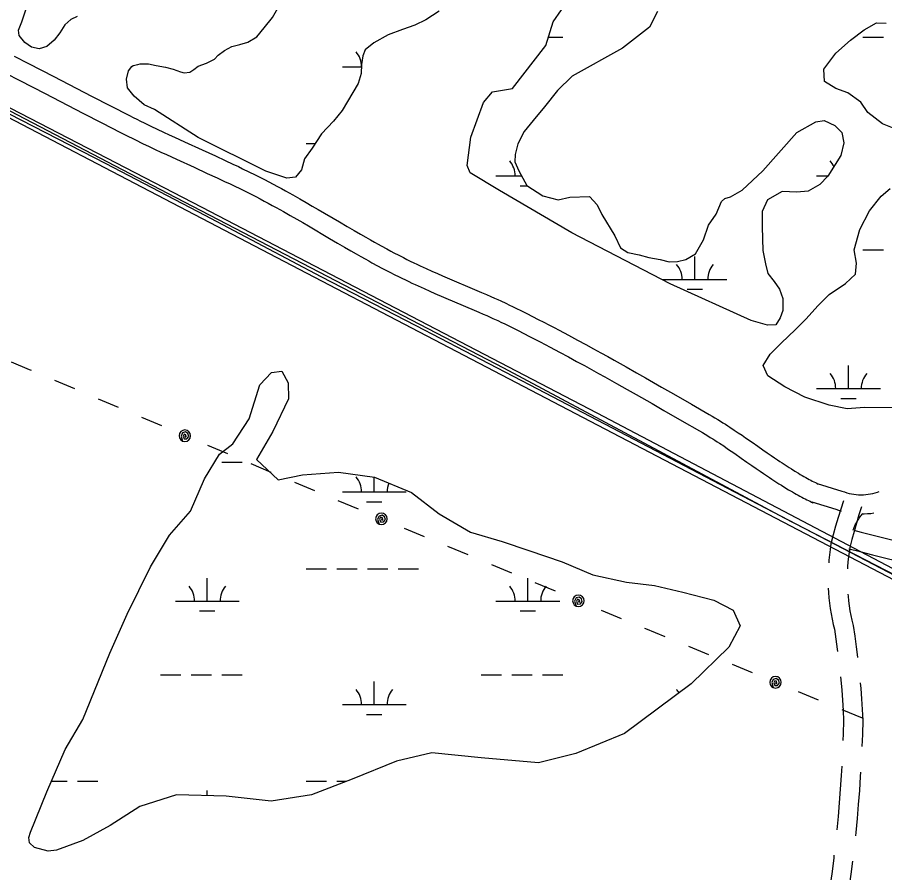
# Model space of a CAD drawing. Extents: x 3535183 to 3573198, y 534952 to 560562.
# Drawn here: x 3566315 to 3567673, y 549671 to 551009 of the extents above; entities that cross this region are included whole.
import ezdxf

# ---------------------------------------------------------------- set-up
doc = ezdxf.new("R2010")
doc.units = 0
for name, color, linetype in [('V-BRDG-OTLN', 7, 'Continuous'), ('V-RAIL-TRAK', 7, 'Continuous'), ('V-ROAD-CNTR', 7, 'Continuous'), ('V-UTIL-LINE', 7, 'Continuous'), ('V-WETL-SWMP', 7, 'Continuous')]:
    doc.layers.add(name, color=color, linetype=linetype)

msp = doc.modelspace()

# ---------------------------------------------------------------- linework, layer by layer
at = {"layer": 'V-BRDG-OTLN'}
msp.add_lwpolyline([(3564601.9, 551754.4), (3564810.1, 551647.3), (3564938.5, 551577.8), (3564953.1, 551570.3), (3565376.7, 551351.2), (3565945.4, 551053.8), (3566604.3, 550712.3), (3567222.6, 550390.4), (3567856.6, 550057.3), (3568117.3, 549922.2), (3568114.4, 549914.3), (3568112.3, 549908.5), (3567712.1, 550116.3), (3567062.2, 550455.7), (3566194.3, 550908.5), (3565769.3, 551130.3), (3565226, 551413.1), (3564936.4, 551562.8), (3564796.6, 551635.4), (3564531, 551774.9)], dxfattribs=at)
at = {"layer": 'V-RAIL-TRAK'}
msp.add_lwpolyline([(3564979, 551548.8), (3565148.9, 551460.8), (3565291.3, 551387), (3565440.5, 551308.9), (3565560.7, 551246.3), (3565734.9, 551156.2), (3565914.5, 551061.3), (3566100.3, 550965.6), (3566302.8, 550858.7), (3566454.1, 550780.6), (3566608.9, 550699.7), (3566790.6, 550604), (3566939.1, 550527.3), (3567129.8, 550428.1), (3567246.6, 550366.9), (3567438, 550267.1), (3567644.5, 550159.4), (3567824.9, 550065.2)], dxfattribs=at)
at = {"layer": 'V-ROAD-CNTR'}
for points in [[(3570907.8, 548525.3), (3570598.4, 548669.3), (3570389.2, 548767.1), (3570164.6, 548869.3), (3569962.7, 548962.8), (3569789.6, 549047), (3569705.3, 549091.7), (3569526.7, 549182.6), (3569155.6, 549378.6), (3568843, 549537.9), (3568582.4, 549671.7), (3568104.6, 549922), (3567516.3, 550225.4), (3567077.2, 550460.4), (3566551.3, 550734), (3565999.2, 551021.8), (3565483.6, 551288.9), (3565003.9, 551536.4), (3564534.5, 551784.7), (3564063.3, 552028.2), (3563650.7, 552244.7), (3563185.2, 552482.8), (3562816.7, 552675.1), (3562637, 552769.5)], [(3566310.5, 550948.7), (3566333.1, 550937.1), (3566372.5, 550916.8), (3566431.7, 550886.3), (3566461.3, 550871.1), (3566490.9, 550855.9), (3566496.9, 550852.9), (3566502.7, 550849.9), (3566508.4, 550847.1), (3566513.9, 550844.4), (3566524.6, 550839.2), (3566534.6, 550834.4), (3566544.1, 550830), (3566553, 550825.8), (3566561.4, 550821.9), (3566577.1, 550814.7), (3566604.7, 550802.1), (3566625.5, 550792.6), (3566641, 550785.4), (3566652.7, 550779.9), (3566661.5, 550775.8), (3566668, 550772.6), (3566677.8, 550767.9), (3566687.6, 550763.1), (3566695.1, 550759.3), (3566702.4, 550755.6), (3566709.4, 550751.9), (3566716.2, 550748.4), (3566722.7, 550744.9), (3566729, 550741.5), (3566735.1, 550738.1), (3566740.9, 550734.9), (3566746.6, 550731.7), (3566757.5, 550725.5), (3566767.8, 550719.6), (3566777.3, 550714.1), (3566786.2, 550708.9), (3566819.6, 550689.4), (3566832, 550682), (3566842.9, 550675.7), (3566852.5, 550670.2), (3566860.9, 550665.4), (3566868.2, 550661.2), (3566874.6, 550657.6), (3566880.2, 550654.5)], [(3566296.8, 550922), (3566319.4, 550910.4), (3566358.8, 550890.1), (3566418, 550859.6), (3566447.6, 550844.4), (3566477.2, 550829.2), (3566483.4, 550826.1), (3566489.3, 550823.1), (3566495.1, 550820.2), (3566500.7, 550817.5), (3566511.6, 550812.2), (3566521.8, 550807.3), (3566531.3, 550802.8), (3566540.3, 550798.6), (3566548.8, 550794.7), (3566564.6, 550787.4), (3566592.2, 550774.8), (3566612.9, 550765.3), (3566628.4, 550758.2), (3566639.9, 550752.8), (3566648.6, 550748.7), (3566655, 550745.6), (3566664.7, 550740.9), (3566674.3, 550736.2), (3566681.6, 550732.5), (3566688.7, 550728.9), (3566695.5, 550725.4), (3566702.1, 550721.9), (3566708.4, 550718.5), (3566714.6, 550715.1), (3566720.6, 550711.9), (3566726.3, 550708.7), (3566731.9, 550705.5), (3566742.7, 550699.4), (3566752.8, 550693.6), (3566762.2, 550688.2), (3566771.1, 550683), (3566804.4, 550663.5), (3566816.9, 550656.1), (3566827.9, 550649.7), (3566837.5, 550644.2), (3566846, 550639.3), (3566853.4, 550635.1), (3566860, 550631.5), (3566865.7, 550628.3)], [(3566880.2, 550654.5), (3566885.1, 550651.8), (3566893.8, 550647.1), (3566900.3, 550643.6), (3566905.1, 550641), (3566912.5, 550637.2), (3566919.8, 550633.4), (3566925.4, 550630.7), (3566930.7, 550628), (3566936, 550625.5), (3566941, 550623.1), (3566946, 550620.7), (3566950.8, 550618.5), (3566955.5, 550616.4), (3566964.6, 550612.3), (3566973.2, 550608.5), (3566981.2, 550605), (3567042.4, 550578.9), (3567050.1, 550575.5), (3567056.8, 550572.6), (3567062.7, 550570), (3567067.9, 550567.7), (3567072.4, 550565.6), (3567080.2, 550562), (3567086.1, 550559.2), (3567090.5, 550557.1), (3567097.1, 550553.9), (3567103.6, 550550.7), (3567113.1, 550545.9), (3567122.2, 550541.3), (3567131, 550536.8), (3567139.5, 550532.4), (3567147.8, 550528.1), (3567155.8, 550523.9), (3567163.5, 550519.8), (3567178.4, 550511.9), (3567192.3, 550504.4), (3567205.4, 550497.3), (3567217.6, 550490.7), (3567229, 550484.4), (3567239.7, 550478.5), (3567249.7, 550472.9), (3567268.4, 550462.4), (3567284.8, 550453.2), (3567299.1, 550445.1), (3567324, 550430.9), (3567342.7, 550420.2), (3567370.7, 550404.2), (3567398.7, 550388.1), (3567403.3, 550385.4), (3567407.7, 550382.8), (3567412, 550380.2), (3567416.1, 550377.6), (3567420.1, 550375.1), (3567423.9, 550372.7), (3567427.6, 550370.4), (3567431.1, 550368), (3567437.9, 550363.6), (3567444.2, 550359.3), (3567450.1, 550355.3), (3567455.6, 550351.5), (3567465.9, 550344.4), (3567474.8, 550338.1), (3567482.7, 550332.7), (3567489.5, 550327.9), (3567495.5, 550323.8), (3567500.8, 550320.2), (3567505.4, 550317.1), (3567509.4, 550314.3), (3567513, 550312), (3567519.3, 550307.9), (3567524, 550304.8), (3567527.6, 550302.6), (3567532.9, 550299.2), (3567538.4, 550295.9), (3567541.3, 550294.2), (3567544.2, 550292.5), (3567547, 550290.8), (3567549.7, 550289.3), (3567552.4, 550287.8), (3567555, 550286.4), (3567557.6, 550285), (3567560, 550283.7), (3567562.4, 550282.5), (3567564.8, 550281.3), (3567567, 550280.2), (3567569.3, 550279.1)], [(3566865.7, 550628.3), (3566870.7, 550625.5), (3566879.5, 550620.7), (3566886.2, 550617.1), (3566891.2, 550614.5), (3566898.7, 550610.6), (3566906.3, 550606.7), (3566912, 550603.8), (3566917.6, 550601.1), (3566923, 550598.4), (3566928.2, 550595.9), (3566933.3, 550593.5), (3566938.3, 550591.3), (3566943.1, 550589.1), (3566952.4, 550584.9), (3566961.1, 550581), (3566969.3, 550577.5), (3567030.6, 550551.3), (3567038.1, 550548.1), (3567044.7, 550545.1), (3567050.5, 550542.6), (3567055.5, 550540.3), (3567059.9, 550538.3), (3567067.5, 550534.8), (3567073.2, 550532.1), (3567077.5, 550530.1), (3567083.9, 550527), (3567090.2, 550523.9), (3567099.5, 550519.2), (3567108.6, 550514.6), (3567117.3, 550510.1), (3567125.7, 550505.7), (3567133.9, 550501.5), (3567141.8, 550497.3), (3567149.4, 550493.3), (3567164.2, 550485.4), (3567178.1, 550478), (3567191, 550471), (3567203.2, 550464.4), (3567214.5, 550458.1), (3567225.1, 550452.2), (3567235.1, 550446.7), (3567253.7, 550436.3), (3567270, 550427.1), (3567284.3, 550419), (3567309.1, 550404.9), (3567327.8, 550394.2), (3567355.8, 550378.1), (3567383.7, 550362.1), (3567388.1, 550359.5), (3567392.3, 550357), (3567396.4, 550354.6), (3567400.3, 550352.1), (3567404.1, 550349.8), (3567407.7, 550347.5), (3567411.3, 550345.2), (3567414.7, 550343), (3567421.3, 550338.6), (3567427.4, 550334.4), (3567433.2, 550330.5), (3567438.6, 550326.8), (3567448.8, 550319.7), (3567457.7, 550313.5), (3567465.5, 550308), (3567472.4, 550303.2), (3567478.5, 550299), (3567483.9, 550295.4), (3567488.6, 550292.2), (3567492.8, 550289.4), (3567496.5, 550286.9), (3567502.9, 550282.7), (3567507.9, 550279.6), (3567511.6, 550277.2), (3567517.2, 550273.7), (3567522.9, 550270.2), (3567526, 550268.4), (3567529.1, 550266.6), (3567532.1, 550264.8), (3567535, 550263.1), (3567537.9, 550261.5), (3567540.7, 550260), (3567543.5, 550258.5), (3567546.2, 550257.1), (3567548.8, 550255.7), (3567551.4, 550254.4), (3567553.9, 550253.2), (3567556.3, 550252.1)], [(3567567.9, 550279.9), (3567606.5, 550268.1), (3567610.7, 550266.6), (3567614.3, 550265.5), (3567617.9, 550264.5), (3567621.5, 550263.7), (3567625.2, 550263.1), (3567628.9, 550262.6), (3567632.6, 550262.4), (3567636.3, 550262.3), (3567640, 550262.3), (3567643.7, 550262.6), (3567647.4, 550263), (3567651.1, 550263.6), (3567654.8, 550264.3), (3567658.4, 550265.2), (3567661.9, 550266.3), (3567664.8, 550267.4)], [(3567556.5, 550252), (3567558.8, 550250.9), (3567561.1, 550249.8), (3567561.5, 550249.7)], [(3567559.2, 550251.2), (3567596.9, 550239.7), (3567601, 550238.2), (3567605.3, 550236.8)], [(3567608.8, 550252.9), (3567604.5, 550239.8), (3567600.5, 550226.5), (3567596.6, 550213.1), (3567592.9, 550199.7), (3567589.3, 550185.7), (3567587.9, 550176.8), (3567586.8, 550168.4), (3567586, 550160), (3567585.7, 550155.9)], [(3567637.3, 550243.6), (3567633.1, 550230.7), (3567629.2, 550217.9), (3567625.5, 550205), (3567621.9, 550192), (3567618.7, 550179.6), (3567617.6, 550172.6), (3567616.6, 550165), (3567615.9, 550157.3), (3567615.3, 550149.7), (3567615.1, 550146.5)], [(3567623.8, 550206.9), (3567624, 550207.3), (3567624.9, 550209.6), (3567625.7, 550211.6), (3567626.6, 550213.5), (3567627.4, 550215.3), (3567628.3, 550216.9), (3567629.1, 550218.4), (3567629.9, 550219.9), (3567630.7, 550221.2), (3567631.4, 550222.4), (3567632.2, 550223.6), (3567632.9, 550224.6), (3567633.5, 550225.6), (3567634.9, 550227.5), (3567636.1, 550229.1), (3567637.2, 550230.5), (3567638.1, 550231.7), (3567639, 550232.8), (3567639, 550232.8)], [(3567637.9, 550232.3), (3567641.3, 550232.3), (3567646.4, 550232.7), (3567651.5, 550233.2), (3567656.5, 550234)], [(3567624.9, 550206.8), (3567636.3, 550203.9), (3567661.4, 550197.5), (3567686.6, 550191.3), (3567711.8, 550185.3), (3567722, 550183)], [(3567617.3, 550177.8), (3567628.9, 550174.8), (3567654.2, 550168.4), (3567679.6, 550162.1), (3567705, 550156.1), (3567714.4, 550153.9)], [(3567585.1, 550115.9), (3567585.4, 550109.3), (3567586.1, 550100.9), (3567587, 550092.4), (3567588.1, 550084.1), (3567589.5, 550075.7), (3567591, 550067.4), (3567592.8, 550059.1), (3567594.6, 550051.7), (3567596.9, 550036.3), (3567599.2, 550020.4), (3567599.6, 550017.1)], [(3567615.7, 550106.6), (3567616, 550103.6), (3567616.8, 550096), (3567617.8, 550088.4), (3567619, 550080.8), (3567620.4, 550073.3), (3567622, 550065.8), (3567624, 550057.5), (3567626.6, 550040.7), (3567628.9, 550024.4), (3567631, 550008.1), (3567631, 550007.8)], [(3567604.2, 549977.4), (3567604.7, 549972.6), (3567606.1, 549956.6), (3567607.3, 549940.6), (3567608.3, 549924.5), (3567609.1, 549909), (3567608.5, 549887.9), (3567608.1, 549877.6)], [(3567635.2, 549968), (3567636, 549959.1), (3567637.2, 549942.7), (3567638.3, 549926.3), (3567639.1, 549909.3), (3567638.5, 549886.9), (3567637.7, 549868.2)], [(3567606.1, 549837.6), (3567605.3, 549823.1), (3567603.8, 549801.6), (3567602.2, 549780), (3567600.3, 549758.5), (3567598.3, 549737.9)], [(3567635.6, 549828.2), (3567635.2, 549821.3), (3567633.7, 549799.4), (3567632.1, 549777.6), (3567630.2, 549755.7), (3567628.1, 549733.9), (3567627.5, 549728.6)], [(3567594, 549698.2), (3567593.5, 549693.9), (3567590.9, 549672.6), (3567580.1, 549599.1)], [(3567623.1, 549688.8), (3567620.6, 549668.6), (3567609.1, 549589.8)]]:
    msp.add_lwpolyline(points, dxfattribs=at)
at = {"layer": 'V-UTIL-LINE'}
for points in [[(3566337.5, 550456.7), (3566334.5, 550458), (3566306.2, 550470)], [(3566405.6, 550427.8), (3566374.4, 550441.1)], [(3566473.8, 550398.8), (3566442.5, 550412.1)], [(3566541.9, 550369.9), (3566510.6, 550383.2)], [(3566577.8, 550354.7), (3566578.3, 550351.8), (3566579.9, 550353.5), (3566579.3, 550356.2), (3566576.5, 550357.1), (3566575, 550354), (3566576.7, 550349.6), (3566581, 550349.7), (3566584, 550353.5), (3566582.5, 550357.9), (3566578.8, 550360.5), (3566574.2, 550359.1), (3566571.8, 550354.2), (3566574.2, 550346.4), (3566577.7, 550345.7), (3566581.1, 550346.3), (3566584.1, 550348.2), (3566586, 550351.1), (3566586.8, 550354.6), (3566586.1, 550358), (3566584.2, 550361), (3566581.3, 550363), (3566577.8, 550363.7), (3566574.4, 550363), (3566571.5, 550361.1), (3566569.5, 550358.2), (3566568.8, 550354.7), (3566569.4, 550351.3), (3566571.3, 550348.4), (3566574.2, 550346.4)], [(3566645, 550326.1), (3566613.7, 550339.4)], [(3566713.1, 550297.2), (3566681.8, 550310.5)], [(3566781.2, 550268.3), (3566749.9, 550281.6)], [(3566849.4, 550239.6), (3566818, 550252.7)], [(3566885.4, 550224.6), (3566886, 550221.8), (3566887.6, 550223.5), (3566886.9, 550226.2), (3566884.1, 550227), (3566882.7, 550223.9), (3566884.4, 550219.6), (3566888.6, 550219.7), (3566891.6, 550223.5), (3566890.1, 550227.8), (3566886.4, 550230.4), (3566881.8, 550229), (3566879.4, 550224.1), (3566881.9, 550216.3), (3566885.4, 550215.6), (3566888.8, 550216.3), (3566891.8, 550218.2), (3566893.7, 550221.2), (3566894.4, 550224.6), (3566893.7, 550228.1), (3566891.8, 550231), (3566888.9, 550232.9), (3566885.4, 550233.6), (3566882, 550232.9), (3566879, 550231), (3566877.1, 550228.1), (3566876.4, 550224.6), (3566877.1, 550221.2), (3566879, 550218.3), (3566881.9, 550216.3)], [(3566952.8, 550196.6), (3566921.4, 550209.6)], [(3567021.1, 550168.2), (3566989.7, 550181.2)], [(3567089.4, 550139.7), (3567058.1, 550152.8)], [(3567157.8, 550111.3), (3567126.4, 550124.4)], [(3567193.8, 550096.3), (3567194.4, 550093.5), (3567196, 550095.2), (3567195.3, 550097.9), (3567192.5, 550098.7), (3567191.1, 550095.6), (3567192.7, 550091.3), (3567197, 550091.4), (3567200, 550095.2), (3567198.5, 550099.6), (3567194.8, 550102.1), (3567190.2, 550100.7), (3567187.8, 550095.8), (3567190.3, 550088), (3567193.8, 550087.3), (3567197.2, 550088), (3567200.1, 550089.9), (3567202.1, 550092.9), (3567202.8, 550096.3), (3567202.1, 550099.8), (3567200.1, 550102.7), (3567197.2, 550104.6), (3567193.8, 550105.3), (3567190.3, 550104.6), (3567187.4, 550102.7), (3567185.5, 550099.8), (3567184.8, 550096.3), (3567185.5, 550092.9), (3567187.4, 550090), (3567190.3, 550088)], [(3567261.2, 550068.3), (3567229.8, 550081.3)], [(3567329.5, 550040), (3567299.6, 550052.3), (3567298.1, 550052.9)], [(3567398, 550011.8), (3567366.5, 550024.7)], [(3567466.4, 549983.6), (3567434.9, 549996.5)], [(3567502.4, 549968.7), (3567503.1, 549965.9), (3567504.6, 549967.6), (3567504, 549970.3), (3567501.2, 549971.1), (3567499.7, 549968), (3567501.4, 549963.7), (3567505.7, 549963.8), (3567508.7, 549967.7), (3567507.1, 549972), (3567503.5, 549974.5), (3567498.8, 549973.1), (3567496.5, 549968.2), (3567499, 549960.4), (3567502.5, 549959.7), (3567505.9, 549960.4), (3567508.8, 549962.4), (3567510.8, 549965.3), (3567511.4, 549968.8), (3567510.8, 549972.2), (3567508.8, 549975.1), (3567505.9, 549977.1), (3567502.4, 549977.7), (3567499, 549977.1), (3567496.1, 549975.1), (3567494.1, 549972.2), (3567493.4, 549968.7), (3567494.1, 549965.3), (3567496.1, 549962.4), (3567499, 549960.4)], [(3567569.9, 549940.9), (3567538.5, 549953.9)], [(3567638.4, 549912.8), (3567606.9, 549925.7)]]:
    msp.add_lwpolyline(points, dxfattribs=at)
at = {"layer": 'V-WETL-SWMP'}
for p, q in [((3567146.8, 550978.4), (3567169.4, 550978.4)), ((3567639.3, 550978.4), (3567671.3, 550978.4)), ((3566824.3, 550932), (3566854.3, 550932)), ((3566767.5, 550811.9), (3566781.7, 550811.9)), ((3567064.8, 550761.2), (3567104.8, 550761.2)), ((3567566.7, 550761.2), (3567584.3, 550761.2)), ((3567102.8, 550745.8), (3567113.6, 550745.8)), ((3567639.3, 550645.8), (3567671.3, 550645.8)), ((3567376.2, 550599.3), (3567376.2, 550635.3)), ((3567326.2, 550599.3), (3567426.2, 550599.3)), ((3567364.2, 550583.9), (3567388.2, 550583.9)), ((3567616.7, 550428.5), (3567616.7, 550464.5)), ((3567566.7, 550428.5), (3567666.7, 550428.5)), ((3567604.7, 550413.1), (3567628.7, 550413.1)), ((3566635.5, 550313.1), (3566667.5, 550313.1)), ((3566874.3, 550266.7), (3566874.3, 550289.7)), ((3566824.3, 550266.7), (3566924.3, 550266.7)), ((3566862.3, 550251.2), (3566886.3, 550251.2)), ((3566767.5, 550146.6), (3566799.5, 550146.6)), ((3566815.5, 550146.6), (3566847.5, 550146.6)), ((3566863.5, 550146.6), (3566895.5, 550146.6)), ((3566911.5, 550146.6), (3566943.5, 550146.6)), ((3566612.9, 550095.9), (3566612.9, 550131.9)), ((3567114.8, 550095.9), (3567114.8, 550131.9)), ((3566562.9, 550095.9), (3566662.9, 550095.9)), ((3567064.8, 550095.9), (3567164.8, 550095.9)), ((3566600.9, 550080.4), (3566624.9, 550080.4)), ((3567102.8, 550080.4), (3567126.8, 550080.4)), ((3566539.5, 549980.4), (3566571.5, 549980.4)), ((3566587.5, 549980.4), (3566619.5, 549980.4)), ((3566635.5, 549980.4), (3566667.5, 549980.4)), ((3567041.4, 549980.4), (3567073.4, 549980.4)), ((3567089.4, 549980.4), (3567121.4, 549980.4)), ((3567137.4, 549980.4), (3567169.4, 549980.4)), ((3566874.3, 549934), (3566874.3, 549970)), ((3566824.3, 549934), (3566924.3, 549934)), ((3567326.2, 549934), (3567326.7, 549934)), ((3566862.3, 549918.6), (3566886.3, 549918.6)), ((3566368.6, 549813.9), (3566393.6, 549813.9)), ((3566409.6, 549813.9), (3566441.6, 549813.9)), ((3566767.5, 549813.9), (3566799.5, 549813.9)), ((3566815.5, 549813.9), (3566831, 549813.9)), ((3566612.9, 549791.6), (3566612.9, 549799.2))]:
    msp.add_line(p, q, dxfattribs=at)
for points in [[(3566409.1, 551010.8), (3566399.1, 551006), (3566390, 550997.5), (3566382.1, 550985.3), (3566373, 550973.6), (3566361.6, 550964), (3566349.5, 550960.2), (3566337.8, 550962.6), (3566327.2, 550970), (3566318.5, 550981.2), (3566317.2, 550989.5), (3566322.6, 551002.2), (3566333.5, 551035.2)], [(3566975.9, 551019.1), (3566954.8, 551005.6), (3566937.9, 550997.4), (3566918.4, 550990.4), (3566896, 550982), (3566873.7, 550969.7), (3566860.2, 550958.7), (3566856.2, 550949.3), (3566854.5, 550935.9), (3566853.7, 550921.4), (3566849.2, 550905.7), (3566824, 550863.6), (3566810.7, 550847.1), (3566791.4, 550827.1), (3566777.1, 550804.8), (3566765.2, 550787.8), (3566760.3, 550770.8), (3566750.9, 550759.1), (3566737.3, 550758), (3566704.6, 550768.7), (3566598.7, 550821.4), (3566530.3, 550865.3), (3566513.9, 550872.4), (3566498.5, 550885.9), (3566487.8, 550899.1), (3566486.5, 550912.5), (3566489.4, 550925.9), (3566494.5, 550932.5), (3566496.8, 550934.1), (3566504, 550935.7), (3566507.7, 550936.8), (3566520.6, 550936.5), (3566532.6, 550934.3), (3566547.4, 550931.7), (3566559.6, 550928.6), (3566571.1, 550924.1), (3566576.4, 550922.5), (3566585.4, 550923.8), (3566591.7, 550927.9), (3566598.4, 550932.9), (3566611.4, 550937.7), (3566623.9, 550944.1), (3566629.9, 550950.5), (3566639.7, 550957.8), (3566651.3, 550963.7), (3566664, 550967.1), (3566676.3, 550970.5), (3566690.4, 550978.9), (3566702.1, 550992.9), (3566715.1, 551009.4), (3566729.6, 551034.7)], [(3567317.5, 551018.6), (3567305.1, 550993.9), (3567263.1, 550961.2), (3567184, 550917.2), (3567161, 550894.8), (3567140.9, 550869.3), (3567123, 550848.2), (3567108.8, 550830.9), (3567099.1, 550811.4), (3567094.6, 550794.8), (3567094.1, 550783.3), (3567100.5, 550769.1), (3567113, 550746.2), (3567138, 550730.3), (3567162, 550724.1), (3567180.5, 550727.9), (3567211.2, 550729.3), (3567223.4, 550715.8), (3567230.4, 550701), (3567250.7, 550667.6), (3567259.8, 550648.6), (3567271.3, 550641.3), (3567289.1, 550637.7), (3567304.3, 550633.5), (3567322.1, 550630.3), (3567335.7, 550627), (3567348.8, 550627.4), (3567361.8, 550630.5), (3567377.3, 550639.4), (3567389.7, 550661), (3567397.5, 550684.3), (3567409.4, 550701.5), (3567418.1, 550721.1), (3567423, 550726.1), (3567431.8, 550728.6), (3567450.3, 550738.8), (3567482.4, 550769.3), (3567535.7, 550829), (3567565.5, 550845.8), (3567578.7, 550848.2), (3567595.1, 550840.1), (3567606.1, 550829.4), (3567609.5, 550813.2), (3567604.7, 550793.4), (3567584.2, 550761), (3567571.6, 550748.1), (3567553.7, 550737.4), (3567535.9, 550735.9), (3567513.1, 550736.8), (3567489.9, 550724), (3567481.4, 550705.8), (3567481.3, 550681.8), (3567482.8, 550644.4), (3567486.8, 550623.8), (3567490.2, 550608.3), (3567500.3, 550596), (3567508.7, 550584.2), (3567513.9, 550569.3), (3567513.8, 550550.6), (3567509.8, 550539.3), (3567503.2, 550528.3), (3567489.8, 550527.5), (3567464.3, 550535.1), (3567337.4, 550592.6), (3567183.8, 550672), (3567070.4, 550738.6), (3567024.4, 550766), (3567019.9, 550777.8), (3567025.3, 550821.9), (3567045.1, 550876.2), (3567059.3, 550893), (3567090.5, 550898.3), (3567142.7, 550965.3), (3567154.1, 551002.2), (3567167.4, 551021.3)], [(3567695.8, 550832.2), (3567670, 550842.8), (3567647.2, 550860.3), (3567636, 550876.7), (3567615.6, 550891.2), (3567596.9, 550898), (3567579, 550909.3), (3567578, 550928.2), (3567597.1, 550953.2), (3567620.1, 550973.8), (3567641, 550990.1), (3567660.5, 551001), (3567675.7, 551000.2)], [(3567688.4, 550398.3), (3567641.8, 550398.7), (3567614.7, 550396.8), (3567586.4, 550402.3), (3567548.4, 550414.8), (3567516.8, 550431), (3567490.6, 550448.3), (3567483.1, 550464.5), (3567493.9, 550482.2), (3567511.6, 550500.3), (3567533.4, 550520.2), (3567550, 550537.2), (3567569.3, 550558.5), (3567586.5, 550575.5), (3567612.2, 550592.9), (3567627.6, 550607.3), (3567629.1, 550624.6), (3567625.6, 550645.6), (3567634.6, 550677.4), (3567649.8, 550706.4), (3567667.8, 550729.6), (3567681.7, 550741.8)]]:
    msp.add_lwpolyline(points, dxfattribs=at)
msp.add_lwpolyline([(3566333.6, 549725.8), (3566336, 549734.1), (3566361.5, 549797.5), (3566390.3, 549863.6), (3566418, 549910.7), (3566460.5, 550014.3), (3566487.4, 550075.4), (3566523.7, 550149.3), (3566553.7, 550198.8), (3566586.5, 550236.6), (3566608.6, 550287.4), (3566632.1, 550325.8), (3566652.6, 550341.8), (3566678.4, 550381.1), (3566695.1, 550434.3), (3566713.3, 550453.7), (3566729.6, 550455.9), (3566739.6, 550437.2), (3566739.9, 550412.2), (3566715.4, 550361.3), (3566690, 550317.4), (3566723.7, 550285.6), (3566761.8, 550293.3), (3566818.4, 550297.5), (3566874.5, 550289.6), (3566932.7, 550266), (3566976.1, 550232.3), (3567025.1, 550203.6), (3567074.6, 550188.9), (3567116.2, 550175.1), (3567168.5, 550157.1), (3567216.6, 550136.8), (3567269, 550125.3), (3567313, 550120.4), (3567357.4, 550109.8), (3567406.1, 550097.4), (3567436.1, 550081.4), (3567447.1, 550057.2), (3567429.2, 550023.5), (3567370.3, 549966.4), (3567265.8, 549888.8), (3567190, 549857.3), (3567131.4, 549842.9), (3567041.5, 549850.5), (3566964.5, 549858.5), (3566909.2, 549845.4), (3566839.5, 549817.2), (3566776.2, 549792.6), (3566712.6, 549782.9), (3566642.6, 549790.8), (3566564.7, 549792.8), (3566507, 549774.6), (3566460.8, 549744.4), (3566418, 549721), (3566376.6, 549706), (3566363.6, 549704.7), (3566342.3, 549710.4), (3566334.5, 549717.5)], close=True, dxfattribs=at)
for centre, start, end in [((3566819.1, 550932.5), 359.401, 40.7718), ((3567059.6, 550761.7), 359.2282, 40.7718), ((3567561.5, 550761.7), 23.9283, 40.7718), ((3567321, 550599.8), 359.2282, 40.7718), ((3567431.5, 550599.8), 139.2282, 180.7718), ((3567561.5, 550429), 359.2282, 40.7718), ((3567671.9, 550429), 139.2282, 180.7718), ((3566819.1, 550267.1), 359.2282, 40.7718), ((3566929.6, 550267.1), 157.6838, 180.7718), ((3566557.6, 550096.3), 359.2282, 40.7718), ((3566668.1, 550096.3), 139.2282, 180.7718), ((3567059.6, 550096.3), 359.2282, 40.7718), ((3567170, 550096.3), 139.2282, 180.7718), ((3566819.1, 549934.5), 359.2282, 40.7718), ((3566929.6, 549934.5), 139.2282, 180.7718), ((3567321, 549934.5), 30.4359, 40.7718)]:
    msp.add_arc(centre, 35.2, start, end, dxfattribs=at)

doc.saveas('drawing.dxf')
